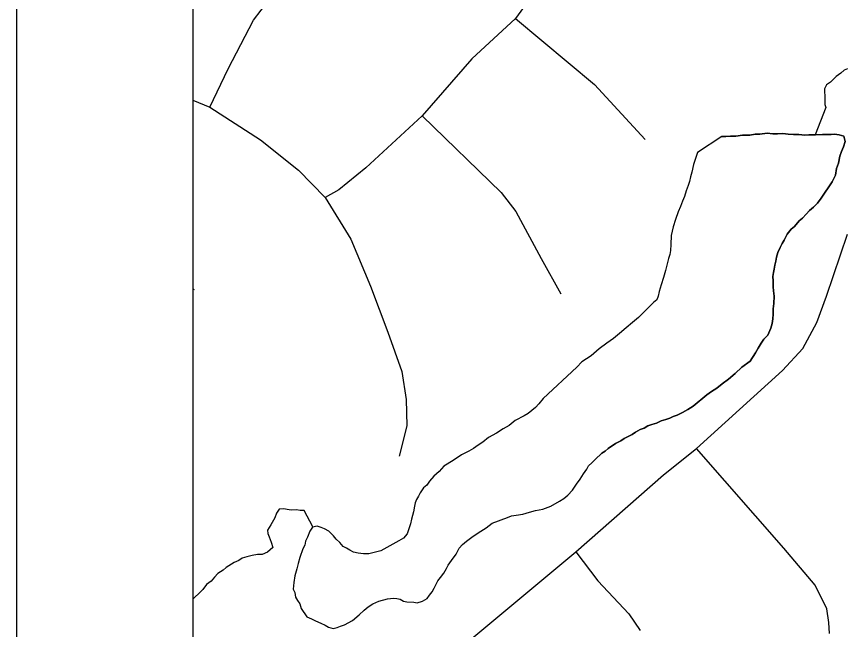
# Model space of a CAD drawing. Extents: x -59 to 82, y -3 to 49.
# Drawn here: x -54.998 to -54.5268, y 42.6617 to 43.0099 of the extents above; entities that cross this region are included whole.
import ezdxf

# ---------------------------------------------------------------- set-up
doc = ezdxf.new("R2010")
doc.units = 0
for name, color, linetype in [('GM_X_Corporation', 7, 'Continuous'), ('GM_X_Minor_Lake', 7, 'Continuous'), ('GM_X_Minor_River', 7, 'Continuous'), ('GM_X_Township_Road', 7, 'Continuous'), ('SH_Data', 7, 'Continuous')]:
    doc.layers.add(name, color=color, linetype=linetype)

msp = doc.modelspace()

# ---------------------------------------------------------------- linework, layer by layer
at = {"layer": 'GM_X_Corporation'}
for p in [(-54.89799, 48.51547), (-54.89799, 43.46336)]:
    msp.add_line(p, (-54.89799, 42.49125), dxfattribs=at)
at = {"layer": 'GM_X_Minor_Lake'}
for p, q in [((-54.59754, 42.9418), (-54.6114, 42.93268)), ((-54.59259, 42.94192), (-54.59754, 42.9418)), ((-54.59754, 42.9418), (-54.59525, 42.94186)), ((-54.59525, 42.94186), (-54.59754, 42.9418)), ((-54.59754, 42.9418), (-54.59525, 42.94186)), ((-54.59525, 42.94186), (-54.59259, 42.94192)), ((-54.58954, 42.942), (-54.59259, 42.94192)), ((-54.59259, 42.94192), (-54.58954, 42.942)), ((-54.58575, 42.94248), (-54.58954, 42.942)), ((-54.58954, 42.942), (-54.58575, 42.94248)), ((-54.58156, 42.94259), (-54.58575, 42.94248)), ((-54.58575, 42.94248), (-54.58156, 42.94259)), ((-54.57852, 42.94304), (-54.58156, 42.94259)), ((-54.58156, 42.94259), (-54.57852, 42.94304)), ((-54.57586, 42.94311), (-54.57852, 42.94304)), ((-54.57852, 42.94304), (-54.57586, 42.94311)), ((-54.57168, 42.9436), (-54.57586, 42.94311)), ((-54.57586, 42.94311), (-54.57168, 42.9436)), ((-54.56862, 42.9433), (-54.57168, 42.9436)), ((-54.57168, 42.9436), (-54.56862, 42.9433)), ((-54.56596, 42.94336), (-54.56862, 42.9433)), ((-54.56862, 42.9433), (-54.56596, 42.94336)), ((-54.56291, 42.94344), (-54.56596, 42.94336)), ((-54.56596, 42.94336), (-54.56291, 42.94344)), ((-54.55986, 42.94314), (-54.56291, 42.94344)), ((-54.56291, 42.94344), (-54.55986, 42.94314)), ((-54.5568, 42.94283), (-54.55986, 42.94314)), ((-54.55986, 42.94314), (-54.5568, 42.94283)), ((-54.55376, 42.94291), (-54.5568, 42.94283)), ((-54.5568, 42.94283), (-54.55376, 42.94291)), ((-54.55032, 42.94262), (-54.55376, 42.94291)), ((-54.55376, 42.94291), (-54.55032, 42.94262)), ((-54.54804, 42.94267), (-54.55032, 42.94262)), ((-54.55032, 42.94262), (-54.54804, 42.94267)), ((-54.54613, 42.94272), (-54.54804, 42.94267)), ((-54.54804, 42.94267), (-54.54613, 42.94272)), ((-54.54423, 42.94277), (-54.54613, 42.94272)), ((-54.54613, 42.94272), (-54.54423, 42.94277)), ((-54.54042, 42.94287), (-54.54423, 42.94277)), ((-54.54423, 42.94277), (-54.54042, 42.94287)), ((-54.53776, 42.94294), (-54.54042, 42.94287)), ((-54.54042, 42.94287), (-54.53776, 42.94294)), ((-54.53547, 42.94299), (-54.53776, 42.94294)), ((-54.53776, 42.94294), (-54.53547, 42.94299)), ((-54.53357, 42.94304), (-54.53547, 42.94299)), ((-54.53547, 42.94299), (-54.53357, 42.94304)), ((-54.53089, 42.94273), (-54.53357, 42.94304)), ((-54.53357, 42.94304), (-54.53089, 42.94273)), ((-54.52821, 42.94203), (-54.53089, 42.94273)), ((-54.53089, 42.94273), (-54.52821, 42.94203)), ((-54.52737, 42.93901), (-54.52821, 42.94203)), ((-54.52821, 42.94203), (-54.52737, 42.93901)), ((-54.52951, 42.93324), (-54.52843, 42.93593)), ((-54.52843, 42.93593), (-54.52951, 42.93324)), ((-54.52843, 42.93593), (-54.52737, 42.93901)), ((-54.52737, 42.93901), (-54.52843, 42.93593)), ((-54.6114, 42.93268), (-54.61245, 42.92923)), ((-54.53125, 42.92671), (-54.53058, 42.93054)), ((-54.53058, 42.93054), (-54.53125, 42.92671)), ((-54.53058, 42.93054), (-54.52951, 42.93324)), ((-54.52951, 42.93324), (-54.53058, 42.93054)), ((-54.61351, 42.92577), (-54.61454, 42.92155)), ((-54.61245, 42.92923), (-54.61351, 42.92577)), ((-54.53231, 42.92364), (-54.53125, 42.92671)), ((-54.53125, 42.92671), (-54.53231, 42.92364)), ((-54.61454, 42.92155), (-54.61524, 42.91887)), ((-54.53297, 42.91981), (-54.53231, 42.92364)), ((-54.53231, 42.92364), (-54.53297, 42.91981)), ((-54.61593, 42.91618), (-54.61663, 42.91388)), ((-54.61524, 42.91887), (-54.61593, 42.91618)), ((-54.54102, 42.90665), (-54.53478, 42.91596)), ((-54.53478, 42.91596), (-54.54102, 42.90665)), ((-54.53478, 42.91596), (-54.53297, 42.91981)), ((-54.53297, 42.91981), (-54.53478, 42.91596)), ((-54.61663, 42.91388), (-54.6177, 42.91081)), ((-54.61876, 42.90773), (-54.61983, 42.90504)), ((-54.6177, 42.91081), (-54.61876, 42.90773)), ((-54.54324, 42.90393), (-54.54102, 42.90665)), ((-54.54102, 42.90665), (-54.54324, 42.90393)), ((-54.6209, 42.90196), (-54.62234, 42.89888)), ((-54.61983, 42.90504), (-54.6209, 42.90196)), ((-54.5477, 42.89963), (-54.54546, 42.90159)), ((-54.54546, 42.90159), (-54.5477, 42.89963)), ((-54.54546, 42.90159), (-54.54324, 42.90393)), ((-54.54324, 42.90393), (-54.54546, 42.90159)), ((-54.62234, 42.89888), (-54.62376, 42.89465)), ((-54.55178, 42.89533), (-54.54955, 42.89767)), ((-54.54955, 42.89767), (-54.55178, 42.89533)), ((-54.54955, 42.89767), (-54.5477, 42.89963)), ((-54.5477, 42.89963), (-54.54955, 42.89767)), ((-54.62376, 42.89465), (-54.62518, 42.89042)), ((-54.55623, 42.89065), (-54.55364, 42.89376)), ((-54.55364, 42.89376), (-54.55623, 42.89065)), ((-54.55364, 42.89376), (-54.55178, 42.89533)), ((-54.55178, 42.89533), (-54.55364, 42.89376)), ((-54.62518, 42.89042), (-54.62619, 42.88544)), ((-54.56031, 42.88635), (-54.55809, 42.88907)), ((-54.55809, 42.88907), (-54.56031, 42.88635)), ((-54.55809, 42.88907), (-54.55623, 42.89065)), ((-54.55623, 42.89065), (-54.55809, 42.88907)), ((-54.62619, 42.88544), (-54.62644, 42.88048)), ((-54.56322, 42.88094), (-54.56213, 42.88288)), ((-54.56213, 42.88288), (-54.56322, 42.88094)), ((-54.56213, 42.88288), (-54.56031, 42.88635)), ((-54.56031, 42.88635), (-54.56213, 42.88288)), ((-54.62644, 42.88048), (-54.62674, 42.87705)), ((-54.56576, 42.87592), (-54.5643, 42.87863)), ((-54.5643, 42.87863), (-54.56576, 42.87592)), ((-54.5643, 42.87863), (-54.56322, 42.88094)), ((-54.56322, 42.88094), (-54.5643, 42.87863)), ((-54.62706, 42.87475), (-54.62776, 42.87245)), ((-54.62674, 42.87705), (-54.62706, 42.87475)), ((-54.56645, 42.87324), (-54.56576, 42.87592)), ((-54.56576, 42.87592), (-54.56645, 42.87324)), ((-54.62845, 42.86938), (-54.62949, 42.86554)), ((-54.62776, 42.87245), (-54.62845, 42.86938)), ((-54.5678, 42.86635), (-54.56747, 42.86864)), ((-54.56747, 42.86864), (-54.5678, 42.86635)), ((-54.56747, 42.86864), (-54.56677, 42.87095)), ((-54.56677, 42.87095), (-54.56747, 42.86864)), ((-54.56677, 42.87095), (-54.56645, 42.87324)), ((-54.56645, 42.87324), (-54.56677, 42.87095)), ((-54.62949, 42.86554), (-54.63054, 42.86171)), ((-54.56845, 42.86214), (-54.56813, 42.86443)), ((-54.56813, 42.86443), (-54.56845, 42.86214)), ((-54.56813, 42.86443), (-54.5678, 42.86635)), ((-54.5678, 42.86635), (-54.56813, 42.86443)), ((-54.63054, 42.86171), (-54.63195, 42.85748)), ((-54.5684, 42.85985), (-54.56845, 42.86214)), ((-54.56845, 42.86214), (-54.5684, 42.85985)), ((-54.56831, 42.85643), (-54.5684, 42.85985)), ((-54.5684, 42.85985), (-54.56831, 42.85643)), ((-54.63195, 42.85748), (-54.633, 42.85364)), ((-54.56825, 42.85414), (-54.56831, 42.85643)), ((-54.56831, 42.85643), (-54.56825, 42.85414)), ((-54.63369, 42.85096), (-54.6344, 42.84904)), ((-54.633, 42.85364), (-54.63369, 42.85096)), ((-54.56779, 42.85111), (-54.56825, 42.85414)), ((-54.56825, 42.85414), (-54.56779, 42.85111)), ((-54.56806, 42.84691), (-54.56779, 42.85111)), ((-54.56779, 42.85111), (-54.56806, 42.84691)), ((-54.63627, 42.84746), (-54.64481, 42.83887)), ((-54.6344, 42.84904), (-54.63627, 42.84746)), ((-54.56837, 42.84385), (-54.56806, 42.84691)), ((-54.56806, 42.84691), (-54.56837, 42.84385)), ((-54.5686, 42.83813), (-54.56829, 42.84081)), ((-54.56829, 42.84081), (-54.5686, 42.83813)), ((-54.56829, 42.84081), (-54.56837, 42.84385)), ((-54.56837, 42.84385), (-54.56829, 42.84081)), ((-54.64817, 42.83611), (-54.6519, 42.83297)), ((-54.64481, 42.83887), (-54.64817, 42.83611)), ((-54.56891, 42.83545), (-54.5686, 42.83813)), ((-54.5686, 42.83813), (-54.56891, 42.83545)), ((-54.6519, 42.83297), (-54.65562, 42.82983)), ((-54.57141, 42.82892), (-54.56961, 42.83277)), ((-54.56961, 42.83277), (-54.57141, 42.82892)), ((-54.56961, 42.83277), (-54.56891, 42.83545)), ((-54.56891, 42.83545), (-54.56961, 42.83277)), ((-54.65898, 42.82707), (-54.66272, 42.82431)), ((-54.65562, 42.82983), (-54.65898, 42.82707)), ((-54.5751, 42.82425), (-54.57364, 42.82657)), ((-54.57364, 42.82657), (-54.5751, 42.82425)), ((-54.57364, 42.82657), (-54.57141, 42.82892)), ((-54.57141, 42.82892), (-54.57364, 42.82657)), ((-54.66272, 42.82431), (-54.66721, 42.82115)), ((-54.57839, 42.81883), (-54.57694, 42.82153)), ((-54.57694, 42.82153), (-54.57839, 42.81883)), ((-54.57694, 42.82153), (-54.5751, 42.82425)), ((-54.5751, 42.82425), (-54.57694, 42.82153)), ((-54.67168, 42.81723), (-54.67693, 42.81367)), ((-54.66721, 42.82115), (-54.67168, 42.81723)), ((-54.58132, 42.81419), (-54.57839, 42.81883)), ((-54.57839, 42.81883), (-54.58132, 42.81419)), ((-54.67693, 42.81367), (-54.67977, 42.81067)), ((-54.58618, 42.81063), (-54.58132, 42.81419)), ((-54.58132, 42.81419), (-54.58618, 42.81063)), ((-54.67977, 42.81067), (-54.69887, 42.79292)), ((-54.5899, 42.80711), (-54.58618, 42.81063)), ((-54.58618, 42.81063), (-54.5899, 42.80711)), ((-54.59737, 42.8012), (-54.59363, 42.80397)), ((-54.59363, 42.80397), (-54.59737, 42.8012)), ((-54.59363, 42.80397), (-54.5899, 42.80711)), ((-54.5899, 42.80711), (-54.59363, 42.80397)), ((-54.60336, 42.79686), (-54.60036, 42.79884)), ((-54.60036, 42.79884), (-54.60336, 42.79686)), ((-54.60036, 42.79884), (-54.59737, 42.8012)), ((-54.59737, 42.8012), (-54.60036, 42.79884)), ((-54.61381, 42.78859), (-54.60597, 42.79489)), ((-54.60597, 42.79489), (-54.61381, 42.78859)), ((-54.60597, 42.79489), (-54.60336, 42.79686)), ((-54.60336, 42.79686), (-54.60597, 42.79489)), ((-54.70146, 42.7898), (-54.70331, 42.78785)), ((-54.69887, 42.79292), (-54.70146, 42.7898)), ((-54.61681, 42.78661), (-54.61381, 42.78859)), ((-54.61381, 42.78859), (-54.61681, 42.78661)), ((-54.70741, 42.78432), (-54.70967, 42.78312)), ((-54.70331, 42.78785), (-54.70741, 42.78432)), ((-54.62282, 42.78342), (-54.61981, 42.78502)), ((-54.61981, 42.78502), (-54.62282, 42.78342)), ((-54.61981, 42.78502), (-54.61681, 42.78661)), ((-54.61681, 42.78661), (-54.61981, 42.78502)), ((-54.71493, 42.78032), (-54.71829, 42.77756)), ((-54.70967, 42.78312), (-54.71493, 42.78032)), ((-54.63451, 42.77893), (-54.63188, 42.78014)), ((-54.63188, 42.78014), (-54.63451, 42.77893)), ((-54.63188, 42.78014), (-54.62923, 42.78097)), ((-54.62923, 42.78097), (-54.63188, 42.78014)), ((-54.62923, 42.78097), (-54.62697, 42.78178)), ((-54.62697, 42.78178), (-54.62923, 42.78097)), ((-54.62697, 42.78178), (-54.62509, 42.78259)), ((-54.62509, 42.78259), (-54.62697, 42.78178)), ((-54.62509, 42.78259), (-54.62282, 42.78342)), ((-54.62282, 42.78342), (-54.62509, 42.78259)), ((-54.72167, 42.77557), (-54.72542, 42.77319)), ((-54.71829, 42.77756), (-54.72167, 42.77557)), ((-54.64657, 42.77367), (-54.64395, 42.77526)), ((-54.64395, 42.77526), (-54.64657, 42.77367)), ((-54.64395, 42.77526), (-54.64168, 42.77608)), ((-54.64168, 42.77608), (-54.64395, 42.77526)), ((-54.64168, 42.77608), (-54.63943, 42.77728)), ((-54.63943, 42.77728), (-54.64168, 42.77608)), ((-54.63943, 42.77728), (-54.63716, 42.7781)), ((-54.63716, 42.7781), (-54.63943, 42.77728)), ((-54.63716, 42.7781), (-54.63451, 42.77893)), ((-54.63451, 42.77893), (-54.63716, 42.7781)), ((-54.72993, 42.77079), (-54.73328, 42.76804)), ((-54.72542, 42.77319), (-54.72993, 42.77079)), ((-54.65483, 42.76888), (-54.65296, 42.77008)), ((-54.65296, 42.77008), (-54.65483, 42.76888)), ((-54.65296, 42.77008), (-54.6507, 42.77128)), ((-54.6507, 42.77128), (-54.65296, 42.77008)), ((-54.6507, 42.77128), (-54.64844, 42.77248)), ((-54.64844, 42.77248), (-54.6507, 42.77128)), ((-54.64844, 42.77248), (-54.64657, 42.77367)), ((-54.64657, 42.77367), (-54.64844, 42.77248)), ((-54.73591, 42.76645), (-54.73853, 42.76448)), ((-54.73328, 42.76804), (-54.73591, 42.76645)), ((-54.66196, 42.76452), (-54.65784, 42.76729)), ((-54.65784, 42.76729), (-54.66196, 42.76452)), ((-54.65784, 42.76729), (-54.65483, 42.76888)), ((-54.65483, 42.76888), (-54.65784, 42.76729)), ((-54.74529, 42.76088), (-54.75016, 42.75771)), ((-54.74115, 42.76289), (-54.74529, 42.76088)), ((-54.73853, 42.76448), (-54.74115, 42.76289)), ((-54.66941, 42.75823), (-54.6657, 42.76175)), ((-54.6657, 42.76175), (-54.66941, 42.75823)), ((-54.6657, 42.76175), (-54.66382, 42.76294)), ((-54.66382, 42.76294), (-54.6657, 42.76175)), ((-54.66382, 42.76294), (-54.66196, 42.76452)), ((-54.66196, 42.76452), (-54.66382, 42.76294)), ((-54.75016, 42.75771), (-54.75541, 42.75452)), ((-54.67313, 42.75471), (-54.67127, 42.75628)), ((-54.67127, 42.75628), (-54.66941, 42.75823)), ((-54.758, 42.75141), (-54.76098, 42.74867)), ((-54.75541, 42.75452), (-54.758, 42.75141)), ((-54.67606, 42.75006), (-54.67423, 42.75277)), ((-54.67423, 42.75277), (-54.67313, 42.75471)), ((-54.76098, 42.74867), (-54.76357, 42.74594)), ((-54.68011, 42.74424), (-54.67789, 42.74697)), ((-54.67789, 42.74697), (-54.67606, 42.75006)), ((-54.7669, 42.74204), (-54.76874, 42.73933)), ((-54.76504, 42.74361), (-54.7669, 42.74204)), ((-54.76357, 42.74594), (-54.76504, 42.74361)), ((-54.6823, 42.74076), (-54.68011, 42.74424)), ((-54.76983, 42.7374), (-54.77093, 42.73546)), ((-54.76874, 42.73933), (-54.76983, 42.7374)), ((-54.68713, 42.73606), (-54.6849, 42.73803)), ((-54.6849, 42.73803), (-54.6823, 42.74076)), ((-54.77164, 42.73354), (-54.77197, 42.73163)), ((-54.77093, 42.73546), (-54.77164, 42.73354)), ((-54.69464, 42.73168), (-54.68976, 42.73447)), ((-54.68976, 42.73447), (-54.68713, 42.73606)), ((-54.77265, 42.72856), (-54.77369, 42.72434)), ((-54.77197, 42.73163), (-54.77265, 42.72856)), ((-54.71052, 42.72709), (-54.70674, 42.72833)), ((-54.70674, 42.72833), (-54.70334, 42.72917)), ((-54.70334, 42.72917), (-54.69917, 42.73004)), ((-54.69917, 42.73004), (-54.69464, 42.73168)), ((-54.77369, 42.72434), (-54.77438, 42.72166)), ((-54.72792, 42.72208), (-54.71924, 42.72534)), ((-54.71924, 42.72534), (-54.71697, 42.72616)), ((-54.71697, 42.72616), (-54.71432, 42.72661)), ((-54.71432, 42.72661), (-54.71052, 42.72709)), ((-54.82996, 42.71987), (-54.83142, 42.71755)), ((-54.8273, 42.72032), (-54.82996, 42.71987)), ((-54.825, 42.71962), (-54.8273, 42.72032)), ((-54.82307, 42.7189), (-54.825, 42.71962)), ((-54.82075, 42.71744), (-54.82307, 42.7189)), ((-54.77544, 42.7182), (-54.77614, 42.7159)), ((-54.77438, 42.72166), (-54.77544, 42.7182)), ((-54.73578, 42.71654), (-54.73128, 42.71932)), ((-54.73128, 42.71932), (-54.72792, 42.72208)), ((-54.83285, 42.71408), (-54.83394, 42.71177)), ((-54.83142, 42.71755), (-54.83285, 42.71408)), ((-54.81802, 42.71484), (-54.82075, 42.71744)), ((-54.81644, 42.71297), (-54.81802, 42.71484)), ((-54.77836, 42.71356), (-54.78099, 42.71197)), ((-54.77614, 42.7159), (-54.77836, 42.71356)), ((-54.74251, 42.7118), (-54.73952, 42.71416)), ((-54.73952, 42.71416), (-54.73578, 42.71654)), ((-54.83426, 42.70948), (-54.83535, 42.70754)), ((-54.83394, 42.71177), (-54.83426, 42.70948)), ((-54.81449, 42.71112), (-54.81644, 42.71297)), ((-54.81253, 42.70888), (-54.81449, 42.71112)), ((-54.8106, 42.70779), (-54.81253, 42.70888)), ((-54.78099, 42.71197), (-54.79113, 42.70638)), ((-54.7466, 42.70789), (-54.74475, 42.70984)), ((-54.74475, 42.70984), (-54.74251, 42.7118)), ((-54.83535, 42.70754), (-54.83713, 42.70255)), ((-54.80867, 42.7067), (-54.8106, 42.70779)), ((-54.80673, 42.7056), (-54.80867, 42.7067)), ((-54.80405, 42.70491), (-54.80673, 42.7056)), ((-54.80099, 42.7046), (-54.80405, 42.70491)), ((-54.79795, 42.70468), (-54.80099, 42.7046)), ((-54.79416, 42.70554), (-54.79795, 42.70468)), ((-54.79113, 42.70638), (-54.79416, 42.70554)), ((-54.751, 42.70092), (-54.74842, 42.70441)), ((-54.74842, 42.70441), (-54.7466, 42.70789)), ((-54.83818, 42.69909), (-54.83887, 42.69602)), ((-54.83713, 42.70255), (-54.83818, 42.69909)), ((-54.75283, 42.6982), (-54.751, 42.70092)), ((-54.83887, 42.69602), (-54.83991, 42.69219)), ((-54.75538, 42.69357), (-54.75392, 42.69627)), ((-54.75392, 42.69627), (-54.75283, 42.6982)), ((-54.83991, 42.69219), (-54.84058, 42.68836)), ((-54.7587, 42.68929), (-54.75722, 42.69124)), ((-54.75722, 42.69124), (-54.75538, 42.69357)), ((-54.84058, 42.68836), (-54.84086, 42.68454)), ((-54.76197, 42.68311), (-54.76088, 42.68505)), ((-54.76088, 42.68505), (-54.75979, 42.68736)), ((-54.75979, 42.68736), (-54.7587, 42.68929)), ((-54.84086, 42.68454), (-54.84005, 42.68266)), ((-54.84005, 42.68266), (-54.8396, 42.68)), ((-54.76492, 42.67923), (-54.76344, 42.68117)), ((-54.76344, 42.68117), (-54.76197, 42.68311)), ((-54.8396, 42.68), (-54.83841, 42.67813)), ((-54.83841, 42.67813), (-54.83722, 42.67625)), ((-54.83722, 42.67625), (-54.83639, 42.67361)), ((-54.79832, 42.67457), (-54.7957, 42.67617)), ((-54.7957, 42.67617), (-54.79231, 42.67777)), ((-54.79231, 42.67777), (-54.78739, 42.67904)), ((-54.78739, 42.67904), (-54.78397, 42.67951)), ((-54.78397, 42.67951), (-54.78206, 42.67918)), ((-54.78206, 42.67918), (-54.78015, 42.67884)), ((-54.78015, 42.67884), (-54.77821, 42.67775)), ((-54.77821, 42.67775), (-54.7763, 42.67742)), ((-54.7763, 42.67742), (-54.77248, 42.67713)), ((-54.77248, 42.67713), (-54.77057, 42.6768)), ((-54.77057, 42.6768), (-54.76754, 42.67764)), ((-54.76754, 42.67764), (-54.76492, 42.67923)), ((-54.83639, 42.67361), (-54.83322, 42.66874)), ((-54.80353, 42.66987), (-54.80056, 42.67261)), ((-54.80056, 42.67261), (-54.79832, 42.67457)), ((-54.83322, 42.66874), (-54.83052, 42.66766)), ((-54.83052, 42.66766), (-54.82821, 42.66658)), ((-54.82821, 42.66658), (-54.82513, 42.66513)), ((-54.81177, 42.66433), (-54.80726, 42.66673)), ((-54.80726, 42.66673), (-54.80353, 42.66987)), ((-54.82513, 42.66513), (-54.82281, 42.66405)), ((-54.82281, 42.66405), (-54.82088, 42.66295)), ((-54.82088, 42.66295), (-54.8182, 42.66226)), ((-54.8182, 42.66226), (-54.81592, 42.6627)), ((-54.81592, 42.6627), (-54.81404, 42.66351)), ((-54.81404, 42.66351), (-54.81177, 42.66433))]:
    msp.add_line(p, q, dxfattribs=at)
at = {"layer": 'GM_X_Minor_River'}
for p, q in [((-54.52989, 42.97781), (-54.5325, 42.97584)), ((-54.52802, 42.97938), (-54.52989, 42.97781)), ((-54.52614, 42.98019), (-54.52802, 42.97938)), ((-54.53585, 42.9727), (-54.5381, 42.97113)), ((-54.5325, 42.97584), (-54.53585, 42.9727)), ((-54.5381, 42.97113), (-54.53918, 42.96881)), ((-54.53918, 42.96881), (-54.53913, 42.96691)), ((-54.53913, 42.96691), (-54.53908, 42.965)), ((-54.53908, 42.965), (-54.53901, 42.96196)), ((-54.53853, 42.95816), (-54.54442, 42.94277)), ((-54.53901, 42.96196), (-54.53896, 42.96005)), ((-54.53896, 42.96005), (-54.53853, 42.95816)), ((-54.85034, 42.72774), (-54.85142, 42.72504)), ((-54.84888, 42.73006), (-54.85034, 42.72774)), ((-54.84622, 42.73013), (-54.84888, 42.73006)), ((-54.8443, 42.72979), (-54.84622, 42.73013)), ((-54.84201, 42.72947), (-54.8443, 42.72979)), ((-54.83897, 42.72955), (-54.84201, 42.72947)), ((-54.83705, 42.72922), (-54.83897, 42.72955)), ((-54.83477, 42.72927), (-54.83705, 42.72922)), ((-54.82979, 42.7199), (-54.83477, 42.72927)), ((-54.85142, 42.72504), (-54.85361, 42.72118)), ((-54.85361, 42.72118), (-54.85543, 42.71808)), ((-54.85543, 42.71808), (-54.85538, 42.71618)), ((-54.85538, 42.71618), (-54.85457, 42.71429)), ((-54.85457, 42.71429), (-54.85335, 42.71128)), ((-54.85335, 42.71128), (-54.85251, 42.70825)), ((-54.86421, 42.70376), (-54.86723, 42.70292)), ((-54.86117, 42.70422), (-54.86421, 42.70376)), ((-54.85851, 42.70429), (-54.86117, 42.70422)), ((-54.85549, 42.70551), (-54.85851, 42.70429)), ((-54.85251, 42.70825), (-54.85549, 42.70551)), ((-54.87439, 42.6997), (-54.87889, 42.69692)), ((-54.87175, 42.70091), (-54.87439, 42.6997)), ((-54.86988, 42.7021), (-54.87175, 42.70091)), ((-54.86723, 42.70292), (-54.86988, 42.7021)), ((-54.88076, 42.69534), (-54.88375, 42.69336)), ((-54.87889, 42.69692), (-54.88076, 42.69534)), ((-54.88561, 42.69141), (-54.88745, 42.68908)), ((-54.88375, 42.69336), (-54.88561, 42.69141)), ((-54.89007, 42.68711), (-54.89229, 42.68438)), ((-54.88745, 42.68908), (-54.89007, 42.68711)), ((-54.89451, 42.68204), (-54.89675, 42.68008)), ((-54.89229, 42.68438), (-54.89451, 42.68204)), ((-54.89675, 42.68008), (-54.89799, 42.67895))]:
    msp.add_line(p, q, dxfattribs=at)
at = {"layer": 'GM_X_Township_Road'}
for p, q in [((-54.68972, 43.04401), (-54.71472, 43.00879)), ((-54.86341, 43.00787), (-54.85475, 43.01946)), ((-54.87792, 42.98021), (-54.86341, 43.00787)), ((-54.71472, 43.00879), (-54.73955, 42.98593)), ((-54.71472, 43.00879), (-54.66987, 42.97124)), ((-54.73955, 42.98593), (-54.76769, 42.95359)), ((-54.88819, 42.95845), (-54.87792, 42.98021)), ((-54.66987, 42.97124), (-54.6411, 42.94002)), ((-54.89799, 42.96247), (-54.88819, 42.95845)), ((-54.88819, 42.95845), (-54.85957, 42.93994)), ((-54.76769, 42.95359), (-54.79963, 42.92392)), ((-54.76769, 42.95359), (-54.7228, 42.90988)), ((-54.85957, 42.93994), (-54.83787, 42.9226)), ((-54.83787, 42.9226), (-54.82267, 42.90704)), ((-54.79963, 42.92392), (-54.81507, 42.91138)), ((-54.81507, 42.91138), (-54.82267, 42.90704)), ((-54.82267, 42.90704), (-54.80819, 42.8835)), ((-54.7228, 42.90988), (-54.71441, 42.8991)), ((-54.71441, 42.8991), (-54.70005, 42.87246)), ((-54.80819, 42.8835), (-54.79697, 42.85671)), ((-54.53804, 42.85099), (-54.52611, 42.8862)), ((-54.70005, 42.87246), (-54.68897, 42.8524)), ((-54.89799, 42.85516), (-54.89723, 42.8549)), ((-54.79697, 42.85671), (-54.7872, 42.83064)), ((-54.54357, 42.83615), (-54.53804, 42.85099)), ((-54.55142, 42.82131), (-54.54357, 42.83615)), ((-54.7872, 42.83064), (-54.77923, 42.8082)), ((-54.56306, 42.8088), (-54.55142, 42.82131)), ((-54.77923, 42.8082), (-54.77671, 42.79226)), ((-54.61197, 42.76456), (-54.56306, 42.8088)), ((-54.77671, 42.79226), (-54.77634, 42.77742)), ((-54.77634, 42.77742), (-54.78068, 42.76004)), ((-54.63053, 42.74958), (-54.61197, 42.76456)), ((-54.56231, 42.70785), (-54.61197, 42.76456)), ((-54.68039, 42.70583), (-54.63053, 42.74958)), ((-54.73951, 42.65646), (-54.68039, 42.70583)), ((-54.68039, 42.70583), (-54.66793, 42.68926)), ((-54.54452, 42.68674), (-54.56231, 42.70785)), ((-54.66793, 42.68926), (-54.65039, 42.67055)), ((-54.53787, 42.67336), (-54.54452, 42.68674)), ((-54.53666, 42.66563), (-54.53787, 42.67336)), ((-54.65039, 42.67055), (-54.64392, 42.66109)), ((-54.53632, 42.65944), (-54.53666, 42.66563))]:
    msp.add_line(p, q, dxfattribs=at)
at = {"layer": 'SH_Data'}
for p, q in [((-54.99799, 49.39125), (-54.99799, 42.39125)), ((-54.89799, 49.29125), (-54.89799, 42.49125))]:
    msp.add_line(p, q, dxfattribs=at)

doc.saveas('drawing.dxf')
